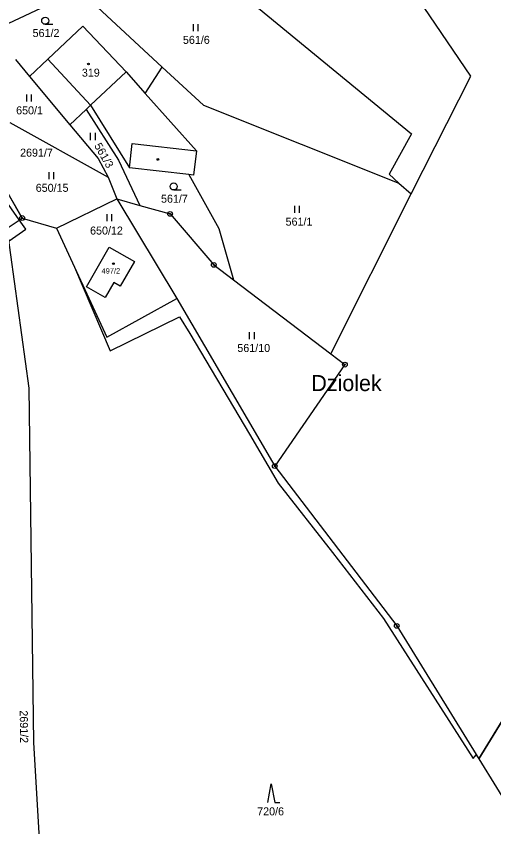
# Model space of a CAD drawing. Extents: x -439246 to -433691, y -1130252 to -1121148.
# Drawn here: x -436972.9 to -436871.6, y -1124958.4 to -1124786.3 of the extents above; entities that cross this region are included whole.
import ezdxf

# ---------------------------------------------------------------- set-up
doc = ezdxf.new("R2010")
doc.units = 0
for name, color, linetype in [('Vrstva 1', 7, 'Continuous'), ('Vrstva 16', 7, 'Continuous'), ('Vrstva 18', 7, 'Continuous'), ('Vrstva 19', 7, 'Continuous'), ('Vrstva 24', 7, 'Continuous'), ('Vrstva 25', 7, 'Continuous'), ('Vrstva 3', 7, 'Continuous'), ('Vrstva 37', 7, 'Continuous'), ('Vrstva 4', 7, 'Continuous'), ('Vrstva 52', 7, 'Continuous'), ('Vrstva 62', 7, 'Continuous')]:
    doc.layers.add(name, color=color, linetype=linetype)

msp = doc.modelspace()

# ---------------------------------------------------------------- linework, layer by layer
at = {"layer": 'Vrstva 1'}
for p, q in [((-436957.99, -1124843.75), (-436953.19, -1124835.3)), ((-436953.19, -1124835.3), (-436947.87, -1124838.31)), ((-436947.87, -1124838.31), (-436950.85, -1124843.55)), ((-436954.05, -1124845.97), (-436957.99, -1124843.75)), ((-436952.21, -1124842.77), (-436954.05, -1124845.97)), ((-436950.85, -1124843.55), (-436952.21, -1124842.77))]:
    msp.add_line(p, q, dxfattribs=at)
for points in [[(-436876.5, -1124799), (-436915.14, -1124741.94)], [(-436956, -1124756.2), (-436889.05, -1124811.24)], [(-436978.01, -1124789.4), (-436959.6, -1124780.67)], [(-436959.6, -1124780.67), (-436941.94, -1124797.06)], [(-436966.23, -1124795.39), (-436958.77, -1124788.38)], [(-436949.63, -1124798.1), (-436958.77, -1124788.38)], [(-436973.11, -1124795.48), (-436970.13, -1124799.06)], [(-436966.23, -1124795.39), (-436970.13, -1124799.06)], [(-436945.57, -1124802.65), (-436941.94, -1124797.06)], [(-436941.94, -1124797.06), (-436933.19, -1124805.18)], [(-436970.13, -1124799.06), (-436961.56, -1124809.31)], [(-436949.63, -1124798.1), (-436945.57, -1124802.65)], [(-436889.16, -1124823.99), (-436876.5, -1124799)], [(-436945.57, -1124802.65), (-436934.71, -1124814.82)], [(-436958.08, -1124806.04), (-436961.56, -1124809.31)], [(-436957.16, -1124805.18), (-436958.08, -1124806.04)], [(-436958.08, -1124806.04), (-436951.22, -1124816.83)], [(-436957.16, -1124805.18), (-436948.88, -1124818.44)], [(-436933.19, -1124805.18), (-436891.73, -1124821.7)], [(-436974.27, -1124808.84), (-436953.44, -1124820.42)], [(-436961.56, -1124809.31), (-436955.56, -1124816.49)], [(-436889.05, -1124811.24), (-436893.83, -1124819.83)], [(-436934.71, -1124814.82), (-436935.29, -1124819.98)], [(-436955.56, -1124816.49), (-436953.44, -1124820.42)], [(-436951.22, -1124816.83), (-436946.71, -1124826.42)], [(-436936.29, -1124819.87), (-436948.88, -1124818.44)], [(-436971.67, -1124829.11), (-436976.94, -1124819.92)], [(-436953.44, -1124820.42), (-436951.58, -1124825.03)], [(-436935.29, -1124819.98), (-436936.29, -1124819.87)], [(-436936.29, -1124819.87), (-436929.92, -1124831.34)], [(-436893.83, -1124819.83), (-436891.73, -1124821.7)], [(-436891.73, -1124821.7), (-436889.16, -1124823.99)], [(-436906.18, -1124857.97), (-436889.16, -1124823.99)], [(-436964.37, -1124831.27), (-436951.58, -1124825.03)], [(-436951.58, -1124825.03), (-436938.88, -1124846.21)], [(-436951.58, -1124825.03), (-436946.71, -1124826.42)], [(-436946.71, -1124826.42), (-436940.28, -1124828.25)], [(-436940.28, -1124828.25), (-436931.01, -1124839.05)], [(-436974.83, -1124831.24), (-436971.67, -1124829.11)], [(-436971.67, -1124829.11), (-436964.37, -1124831.27)], [(-436970.15, -1124865.21), (-436974.83, -1124831.24)], [(-436964.37, -1124831.27), (-436953.7, -1124854.42)], [(-436929.92, -1124831.34), (-436926.85, -1124842.21)], [(-436931.01, -1124839.05), (-436926.85, -1124842.21)], [(-436926.85, -1124842.21), (-436906.18, -1124857.97)], [(-436953.7, -1124854.42), (-436938.88, -1124846.21)], [(-436938.88, -1124846.21), (-436918.09, -1124881.76)], [(-436906.18, -1124857.97), (-436903.2, -1124860.24)], [(-436903.2, -1124860.24), (-436918.09, -1124881.76)], [(-436969.17, -1124940.47), (-436970.15, -1124865.21)], [(-436918.09, -1124881.76), (-436892.21, -1124915.71)], [(-436840.34, -1124887.82), (-436874.81, -1124943.94)], [(-436892.21, -1124915.71), (-436874.81, -1124943.94)], [(-436966.55, -1124985.01), (-436969.17, -1124940.47)], [(-436874.81, -1124943.94), (-436867.3, -1124956.12)]]:
    msp.add_lwpolyline(points, dxfattribs=at)
at = {"layer": 'Vrstva 24'}
for centre, radius in [((-436940.28, -1124828.25), 0.5), ((-436940.28, -1124828.25), 0.1), ((-436971.67, -1124829.11), 0.5), ((-436971.67, -1124829.11), 0.1), ((-436931.01, -1124839.05), 0.5), ((-436931.01, -1124839.05), 0.1), ((-436903.2, -1124860.24), 0.5), ((-436903.2, -1124860.24), 0.1), ((-436918.09, -1124881.76), 0.5), ((-436918.09, -1124881.76), 0.1), ((-436892.21, -1124915.71), 0.5), ((-436892.21, -1124915.71), 0.1)]:
    msp.add_circle(centre, radius, dxfattribs=at)
at = {"layer": 'Vrstva 25'}
for p, q in [((-436966.78, -1124787.98), (-436965.18, -1124787.98)), ((-436935.34, -1124789.44), (-436935.34, -1124787.94)), ((-436934.34, -1124789.44), (-436934.34, -1124787.94)), ((-436970.7, -1124804.4), (-436970.7, -1124802.9)), ((-436969.7, -1124804.4), (-436969.7, -1124802.9)), ((-436957.14, -1124812.55), (-436957.14, -1124811.05)), ((-436956.14, -1124812.55), (-436956.14, -1124811.05)), ((-436965.96, -1124820.85), (-436965.96, -1124819.35)), ((-436964.96, -1124820.85), (-436964.96, -1124819.35)), ((-436939.52, -1124823.16), (-436937.92, -1124823.16)), ((-436913.83, -1124828.03), (-436913.83, -1124826.53)), ((-436912.83, -1124828.03), (-436912.83, -1124826.53)), ((-436953.67, -1124829.8), (-436953.67, -1124828.3)), ((-436952.67, -1124829.8), (-436952.67, -1124828.3)), ((-436923.41, -1124854.85), (-436923.41, -1124853.35)), ((-436922.41, -1124854.85), (-436922.41, -1124853.35))]:
    msp.add_line(p, q, dxfattribs=at)
msp.add_lwpolyline([(-436919.53, -1124953.23), (-436918.83, -1124949.23), (-436918.03, -1124953.23), (-436917.03, -1124953.23)], dxfattribs=at)
for centre, radius in [((-436966.78, -1124787.23), 0.75), ((-436957.6, -1124796.4), 0.175), ((-436942.88, -1124816.67), 0.175), ((-436939.52, -1124822.41), 0.75), ((-436952.31, -1124838.79), 0.175)]:
    msp.add_circle(centre, radius, dxfattribs=at)
at = {"layer": 'Vrstva 3'}
for points in [[(-436966.23, -1124795.39), (-436958.77, -1124788.38)], [(-436949.63, -1124798.1), (-436958.77, -1124788.38)], [(-436966.23, -1124795.39), (-436957.16, -1124805.18)], [(-436957.16, -1124805.18), (-436949.63, -1124798.1)], [(-436957.99, -1124843.75), (-436953.19, -1124835.3)], [(-436953.19, -1124835.3), (-436947.87, -1124838.31)], [(-436947.87, -1124838.31), (-436950.85, -1124843.55)], [(-436954.05, -1124845.97), (-436957.99, -1124843.75)], [(-436952.21, -1124842.77), (-436954.05, -1124845.97)], [(-436950.85, -1124843.55), (-436952.21, -1124842.77)]]:
    msp.add_lwpolyline(points, dxfattribs=at)
at = {"layer": 'Vrstva 37'}
for centre in [(-436957.6, -1124796.4), (-436952.31, -1124838.79)]:
    msp.add_circle(centre, 0.175, dxfattribs=at)
at = {"layer": 'Vrstva 4'}
for points in [[(-436966.23, -1124795.39), (-436957.16, -1124805.18)], [(-436957.16, -1124805.18), (-436949.63, -1124798.1)], [(-436948.88, -1124818.44), (-436948.3, -1124813.29)], [(-436948.3, -1124813.29), (-436934.71, -1124814.82)]]:
    msp.add_lwpolyline(points, dxfattribs=at)
at = {"layer": 'Vrstva 52'}
for points in [[(-436975.84, -1124821.83), (-436971.67, -1124829.11), (-436964.37, -1124831.27), (-436960.56, -1124839.51), (-436953.03, -1124857.29), (-436938.32, -1124850.06), (-436936.09, -1124853.62), (-436923.46, -1124875.02), (-436917.35, -1124885.37), (-436905.85, -1124900.14), (-436894.98, -1124914.12), (-436875.96, -1124943.85), (-436875.35, -1124943.07), (-436874.81, -1124943.94), (-436857.6, -1124915.92)], [(-436974.46, -1124833.94), (-436970.91, -1124831.5), (-436972.29, -1124829.53), (-436975.55, -1124824.84)]]:
    msp.add_lwpolyline(points, dxfattribs=at)

# ---------------------------------------------------------------- texts
at = {"layer": 'Vrstva 16'}
msp.add_text('2691/7', height=1.7, dxfattribs=at).set_placement((-436972.11, -1124816.08))
at = {"layer": 'Vrstva 18'}
for s, p in [('561/2', (-436969.45, -1124790.68)), ('561/6', (-436937.56, -1124792.14)), ('650/1', (-436972.95, -1124807.1)), ('650/15', (-436968.79, -1124823.55)), ('561/7', (-436942.21, -1124825.86)), ('561/1', (-436915.78, -1124830.73)), ('650/12', (-436957.26, -1124832.62)), ('561/10', (-436926.02, -1124857.55)), ('720/6', (-436921.81, -1124955.93))]:
    msp.add_text(s, height=1.7, dxfattribs=at).set_placement(p)
for s, rotation, p in [('561/3', 299.6823, (-436956.45, -1124813.76)), ('2691/2', 270.7357, (-436972.18, -1124933.65))]:
    msp.add_text(s, height=1.7, rotation=rotation, dxfattribs=at).set_placement(p)
at = {"layer": 'Vrstva 19'}
for s, height, p in [('319', 1.7, (-436959, -1124799.1)), ('497/2', 1.14, (-436954.82, -1124840.9))]:
    msp.add_text(s, height=height, dxfattribs=at).set_placement(p)
at = {"layer": 'Vrstva 62'}
msp.add_text('Dziolek', height=3.4, dxfattribs=at).set_placement((-436910.31, -1124865.85))

doc.saveas('drawing.dxf')
